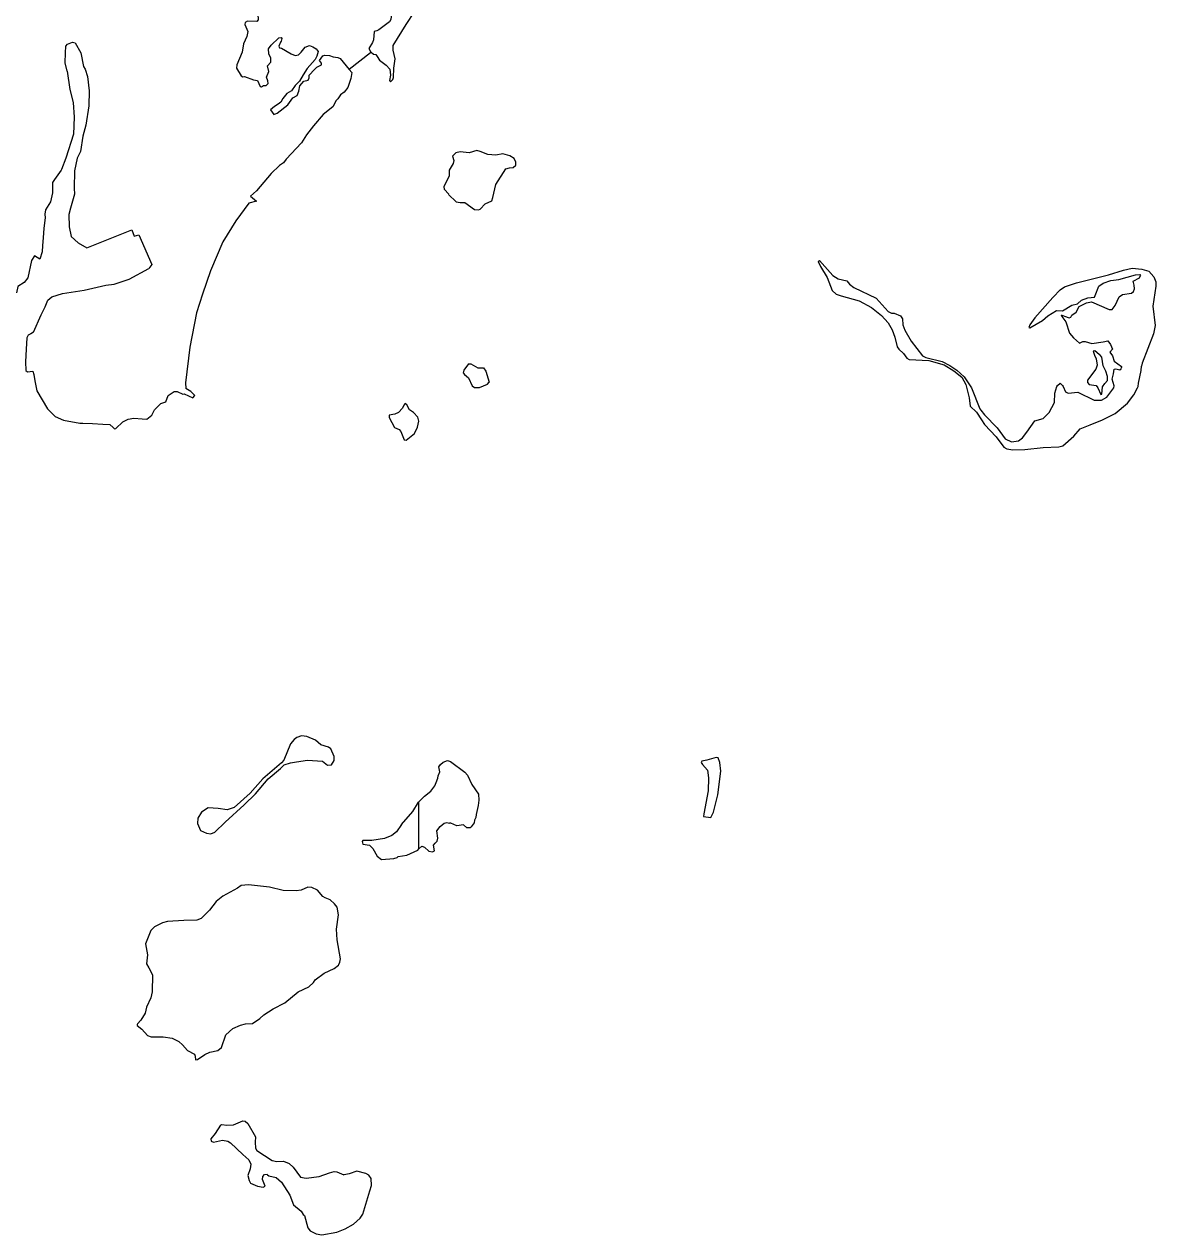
# Model space of a CAD drawing. Extents: x 0 to 2603, y -226 to 830.
# Drawn here: x 76.71 to 84.67, y 473.87 to 482.39 of the extents above; entities that cross this region are included whole.
import ezdxf

# ---------------------------------------------------------------- set-up
doc = ezdxf.new("R2010")
doc.units = 0
doc.layers.add('CT_TSH_Map_Town_Limits', color=7, linetype='Continuous')

msp = doc.modelspace()

# ---------------------------------------------------------------- linework, layer by layer
at = {"layer": 'CT_TSH_Map_Town_Limits'}
for points in [[(79.4893, 483.2285), (79.4749, 483.2094), (79.4613, 483.1078), (79.4139, 482.9793), (79.382, 482.8419), (79.342, 482.6876), (79.3283, 482.5846), (79.3203, 482.5527), (79.2994, 482.5167), (79.2901, 482.4665), (79.2859, 482.4254), (79.2767, 482.4087), (79.2003, 482.3513), (79.1861, 482.3451)], [(78.3368, 482.7575), (78.3213, 482.7434), (78.2736, 482.7399), (78.2645, 482.7284), (78.2628, 482.6846), (78.2793, 482.6421), (78.3541, 482.5075), (78.3643, 482.4868), (78.3591, 482.4753), (78.3487, 482.4625), (78.3509, 482.4225), (78.343, 482.411), (78.2761, 482.4129), (78.2607, 482.4027), (78.258, 482.3885), (78.2782, 482.3394), (78.2727, 482.3047), (78.2491, 482.252), (78.2384, 482.1955)], [(79.3044, 482.0157), (79.3063, 482.0814), (79.3159, 482.147), (79.3021, 482.2076), (79.3012, 482.2424), (79.3924, 482.3885), (79.4525, 482.4793), (79.4616, 482.5), (79.481, 482.5088), (79.516, 482.5407), (79.5379, 482.5444), (79.5535, 482.5558), (79.5569, 482.6563), (79.5634, 482.6781), (79.5697, 482.6802)], [(78.4263, 482.1823), (78.424, 482.2172), (78.4435, 482.2441), (78.4967, 482.2952), (78.5135, 482.2976), (78.5173, 482.2912), (78.5132, 482.2719), (78.5094, 482.2655)], [(79.1861, 482.3451), (79.1679, 482.3388), (79.1623, 482.2808), (79.1558, 482.2616), (79.131, 482.2193), (79.141, 482.1986), (79.1469, 482.1937)], [(77.0075, 482.0611), (76.9939, 482.1205), (76.9956, 482.1899), (76.9986, 482.2376), (77.0103, 482.2516), (77.0451, 482.2643), (77.0644, 482.2603), (77.1051, 482.1904), (77.1236, 482.0936), (77.1352, 482.0742)], [(78.7588, 482.2171), (78.7729, 482.199), (78.7636, 482.1669), (78.7531, 482.1438), (78.6971, 482.0799), (78.6672, 482.0349), (78.6424, 481.9902), (78.6112, 481.9607), (78.5852, 481.9223), (78.5541, 481.9033), (78.5242, 481.8675), (78.5111, 481.8431), (78.4917, 481.8278), (78.4672, 481.8126), (78.4386, 481.7895)], [(78.5094, 482.2655), (78.4962, 482.2359), (78.5025, 482.2256), (78.5167, 482.2216), (78.5834, 482.1824), (78.6117, 482.1719), (78.6349, 482.1756), (78.653, 482.1935), (78.6829, 482.2306)], [(78.6829, 482.2306), (78.7127, 482.2419), (78.737, 482.2315), (78.7588, 482.2171)], [(78.2384, 482.1955), (78.2016, 482.1043), (78.2001, 482.0812)], [(78.2551, 482.0227), (78.3179, 482.0004), (78.3475, 481.995), (78.3653, 481.9524), (78.3741, 481.9498), (78.3884, 481.9599), (78.4077, 481.9598), (78.4221, 481.9751), (78.4196, 481.9918), (78.4095, 482.019), (78.4266, 482.0587), (78.4179, 482.0988), (78.44, 482.1244), (78.4402, 482.1527), (78.4263, 482.1823)], [(78.4628, 481.7559), (78.486, 481.7646), (78.5599, 481.8247), (78.5951, 481.872), (78.6249, 481.8898), (78.6367, 481.9194), (78.6447, 481.9566), (78.6733, 481.9899), (78.7043, 481.9986), (78.7109, 482.0127), (78.711, 482.0333), (78.7486, 482.0717), (78.7642, 482.0896), (78.7966, 482.1061), (78.7966, 482.1177), (78.7826, 482.1358), (78.806, 482.1691), (78.8216, 482.1741), (78.8537, 482.17)], [(78.8537, 482.17), (78.8794, 482.162), (78.9116, 482.1566), (78.9282, 482.1488)], [(78.9282, 482.1488), (78.9916, 482.0734)], [(79.1411, 482.1896), (78.9916, 482.0734)], [(79.1469, 482.1937), (79.1411, 482.1896)], [(79.1469, 482.1937), (79.1629, 482.1805), (79.1783, 482.179), (79.1898, 482.1647), (79.2063, 482.1388), (79.2524, 482.1036), (79.2778, 482.0751), (79.2815, 482.0326), (79.2747, 481.9941), (79.2836, 481.9862), (79.2992, 482.0015), (79.3044, 482.0157)], [(77.0075, 482.0611), (77.0258, 481.9321), (77.0495, 481.8405), (77.0577, 481.7374), (77.053, 481.6178), (76.9975, 481.4495), (76.9673, 481.3687), (76.9646, 481.3635)], [(77.1352, 482.0742), (77.1501, 482.0239), (77.1621, 481.9233), (77.1601, 481.8177), (77.1396, 481.6814), (77.1185, 481.603), (77.1009, 481.495), (77.0785, 481.4488), (77.0585, 481.3601), (77.0576, 481.2378), (77.0585, 481.1966), (77.0319, 481.0964), (77.02, 481.0514), (77.0219, 480.9651), (77.0368, 480.898), (77.0841, 480.8525), (77.147, 480.8173)], [(78.2001, 482.0812), (78.2318, 482.0281), (78.2434, 482.0216), (78.2551, 482.0227)], [(78.9916, 482.0734), (79.0099, 482.0515), (79.0031, 482.0091), (78.982, 481.9462), (78.9573, 481.9142), (78.9314, 481.8938), (78.9117, 481.8656), (78.9014, 481.8553), (78.8767, 481.8106), (78.8092, 481.7556), (78.7403, 481.6764), (78.6922, 481.6123), (78.6569, 481.5561), (78.5479, 481.4409), (78.531, 481.4154), (78.5025, 481.3963), (78.4428, 481.3401), (78.3401, 481.2198), (78.2985, 481.1815)], [(78.4386, 481.7895), (78.4628, 481.7559)], [(79.6907, 481.1924), (79.7443, 481.1404), (79.7726, 481.1376), (79.8061, 481.136), (79.8728, 481.0878), (79.9011, 481.0851), (79.9127, 481.0888), (79.949, 481.1285), (79.9956, 481.1487), (80.0034, 481.1718), (80.0248, 481.2631), (80.0938, 481.3745), (80.1198, 481.3809), (80.1468, 481.3819), (80.1636, 481.3998), (80.165, 481.4204), (80.1524, 481.4475), (80.1217, 481.4657), (80.0728, 481.479), (80.0238, 481.4704), (79.9684, 481.4734), (79.9146, 481.4958), (79.8903, 481.5036), (79.8359, 481.4861), (79.7729, 481.4929), (79.742, 481.4856), (79.7199, 481.4625), (79.7274, 481.4329), (79.7233, 481.411), (79.6946, 481.3636), (79.6944, 481.3237), (79.659, 481.248)], [(76.9646, 481.3635), (76.9176, 481.2994), (76.9047, 481.2764), (76.9044, 481.2493)], [(76.9044, 481.2493), (76.9053, 481.2056), (76.8907, 481.1413)], [(78.2985, 481.1815), (78.3407, 481.1465)], [(79.659, 481.248), (79.6601, 481.2299), (79.6919, 481.1949), (79.6907, 481.1924)], [(76.8907, 481.1413), (76.8554, 481.0849), (76.8514, 481.0554), (76.8537, 481.0282), (76.8429, 480.9574), (76.8385, 480.8893), (76.8355, 480.8339), (76.8313, 480.789), (76.8153, 480.7388)], [(78.3407, 481.1465), (78.2853, 481.1327), (78.1941, 481.0073), (78.104, 480.8612), (78.0162, 480.6558), (77.9608, 480.4927), (77.9185, 480.3617), (77.8702, 480.12), (77.8411, 479.8678), (77.8421, 479.8292)], [(77.147, 480.8173), (77.4622, 480.9436), (77.4785, 480.8997), (77.5122, 480.9096), (77.6045, 480.7003), (77.5824, 480.6735)], [(76.7782, 480.7623), (76.7573, 480.7277), (76.7305, 480.6068), (76.7059, 480.5735), (76.6619, 480.5469), (76.6512, 480.5019)], [(76.8153, 480.7388), (76.7782, 480.7623)], [(76.7701, 480.2253), (76.8251, 480.3459), (76.8526, 480.4024), (76.871, 480.45), (76.9007, 480.4729), (76.9757, 480.4967), (77.1278, 480.5199), (77.2801, 480.5561), (77.3394, 480.5621), (77.4452, 480.5986), (77.5824, 480.6735)], [(82.2906, 480.7218), (82.3009, 480.7295), (82.3955, 480.6233), (82.4327, 480.5999), (82.4931, 480.5866), (82.5122, 480.5621), (82.5418, 480.5399), (82.6983, 480.463), (82.7839, 480.3696), (82.8071, 480.3592), (82.8251, 480.359), (82.8701, 480.3407), (82.8854, 480.3175), (82.8877, 480.2762), (82.9004, 480.2388), (82.9448, 480.1613), (83.0254, 480.0578), (83.0484, 480.0459), (83.1642, 480.0181), (83.218, 479.9909), (83.268, 479.9582)], [(82.2906, 480.7218), (82.3084, 480.6857), (82.3555, 480.6081), (82.3909, 480.5177), (82.4191, 480.4931)], [(83.9942, 480.5227), (84.0239, 480.5431), (84.1091, 480.5721), (84.3336, 480.6273), (84.4406, 480.6614), (84.5, 480.6739), (84.5682, 480.6671), (84.617, 480.6538), (84.6529, 480.615), (84.6667, 480.5788), (84.6666, 480.5479), (84.6463, 480.4064), (84.6635, 480.2711), (84.6502, 480.212), (84.5716, 480.0077), (84.5663, 479.9845)], [(83.908, 480.3391), (83.9688, 480.3761), (84.0099, 480.3745), (84.0759, 480.414), (84.1158, 480.424), (84.1431, 480.4509), (84.1895, 480.466), (84.2347, 480.4709), (84.2412, 480.4825), (84.266, 480.548), (84.2958, 480.5697), (84.35, 480.5886), (84.4067, 480.5946), (84.5229, 480.6286), (84.5538, 480.631), (84.5589, 480.6233)], [(84.0008, 480.3475), (84.0252, 480.3371), (84.0573, 480.3253), (84.0688, 480.3291), (84.0768, 480.3445), (84.1077, 480.3661), (84.1274, 480.4059), (84.179, 480.4314), (84.2151, 480.4376), (84.3384, 480.3839), (84.3603, 480.3851), (84.3811, 480.4134), (84.4086, 480.4736), (84.433, 480.4902), (84.4962, 480.4988), (84.5104, 480.5102), (84.517, 480.5296), (84.5146, 480.5553), (84.5084, 480.5837), (84.551, 480.6078), (84.5589, 480.6233)], [(83.9501, 480.4754), (83.9903, 480.5188), (83.9942, 480.5227)], [(82.4191, 480.4931), (82.4524, 480.48), (82.5798, 480.4457), (82.6657, 480.3987), (82.7362, 480.3417), (82.7848, 480.2912), (82.8114, 480.242), (82.8304, 480.1904), (82.848, 480.1207), (82.8595, 480.1051), (82.8915, 480.0754), (82.9157, 480.0417), (82.9312, 480.0313), (83.0702, 480.0252), (83.1769, 479.9949), (83.2448, 479.9533), (83.3012, 479.9091), (83.3305, 479.8561), (83.3543, 479.762), (83.3617, 479.704), (83.4052, 479.6612), (83.4409, 479.6068)], [(83.8165, 480.3243), (83.9424, 480.4689), (83.9501, 480.4754)], [(83.8165, 480.3243), (83.7801, 480.2756), (83.7736, 480.2576), (83.7813, 480.2549), (83.8691, 480.3059), (83.908, 480.3391)], [(84.0008, 480.3475), (84.0046, 480.3359), (84.034, 480.2971), (84.0591, 480.2184), (84.0873, 480.1847), (84.1296, 480.1483), (84.1541, 480.1585), (84.1695, 480.1597), (84.2159, 480.1452), (84.297, 480.1563), (84.3292, 480.1637), (84.3484, 480.1379), (84.361, 480.1043), (84.3442, 480.0838), (84.3632, 480.0592), (84.3746, 480.0206), (84.4245, 479.9842), (84.4258, 479.9765)], [(76.7701, 480.2253), (76.7532, 480.2127), (76.7325, 480.2025), (76.7233, 480.1845), (76.7202, 480.106), (76.7143, 480.016)], [(84.2681, 480.0676), (84.2373, 480.0936), (84.2257, 480.0898), (84.2346, 480.0627), (84.2472, 480.0368), (84.2546, 479.9917), (84.2441, 479.9635), (84.1871, 479.8865), (84.1869, 479.8699), (84.1971, 479.857), (84.2461, 479.8488), (84.2587, 479.8333), (84.2803, 479.7855), (84.2881, 479.788), (84.2923, 479.8409), (84.3092, 479.8638), (84.3275, 479.8856), (84.3276, 479.9127), (84.315, 479.9502), (84.2972, 479.9876), (84.286, 480.0481), (84.2745, 480.0637), (84.2681, 480.0676)], [(76.7143, 480.016), (76.7176, 479.9541), (76.7291, 479.9449), (76.7666, 479.9497), (76.7728, 479.9278), (76.7802, 479.8827), (76.7938, 479.813), (76.8701, 479.6849), (76.9224, 479.6305), (76.9815, 479.6056), (77.0971, 479.5839), (77.1191, 479.5851)], [(79.8318, 480.0026), (79.7979, 479.9578), (79.7927, 479.9385), (79.803, 479.9269), (79.831, 479.9035), (79.8577, 479.8465), (79.873, 479.8362), (79.9078, 479.8358), (79.9647, 479.8587), (79.975, 479.8713)], [(79.8318, 480.0026), (79.8486, 480.0025), (79.8959, 479.9738), (79.936, 479.9747), (79.9537, 479.9501), (79.9763, 479.8739), (79.975, 479.8713)], [(83.268, 479.9582), (83.3192, 479.9103), (83.3703, 479.8327), (83.4299, 479.6842), (83.4362, 479.6764)], [(84.0154, 479.8413), (84.0319, 479.8052), (84.0499, 479.7947), (84.1182, 479.8021), (84.2338, 479.7472), (84.2839, 479.7456), (84.3215, 479.7672), (84.3709, 479.8326), (84.3734, 479.8467), (84.3596, 479.8931), (84.3689, 479.9304), (84.3729, 479.9639), (84.3846, 479.9676), (84.4142, 479.9598), (84.4232, 479.9674), (84.4258, 479.9765)], [(84.537, 479.8328), (84.5434, 479.8418), (84.5448, 479.8648), (84.5648, 479.9549), (84.5663, 479.9845)], [(77.8303, 479.7907), (77.8931, 479.7631), (77.9049, 479.7785), (77.878, 479.807), (77.8421, 479.8292)], [(83.4362, 479.6764), (83.4605, 479.6441), (83.55, 479.5508), (83.6075, 479.4744), (83.6511, 479.4535), (83.7013, 479.4609), (83.7285, 479.4801), (83.7596, 479.5211), (83.8156, 479.6006), (83.875, 479.6182), (83.9164, 479.6591), (83.953, 479.7297), (83.956, 479.7954), (83.9704, 479.8417), (83.9743, 479.8494)], [(83.9743, 479.8494), (83.995, 479.8647), (84.0104, 479.8504), (84.0154, 479.8413)], [(84.2043, 479.5736), (84.2921, 479.6078), (84.3813, 479.6535), (84.468, 479.725), (84.5134, 479.7827), (84.537, 479.8328)], [(77.1191, 479.5851), (77.186, 479.5821), (77.258, 479.5764), (77.307, 479.5759), (77.3326, 479.5538), (77.3403, 479.5448), (77.3506, 479.546), (77.3986, 479.5932), (77.4361, 479.6135), (77.4773, 479.6197), (77.5365, 479.6152), (77.5675, 479.6125), (77.6024, 479.6405), (77.6233, 479.6777), (77.6662, 479.7224), (77.7023, 479.735), (77.7181, 479.7787), (77.7595, 479.808), (77.7828, 479.8078), (77.8225, 479.7881), (77.8303, 479.7907)], [(79.3936, 479.4639), (79.4505, 479.5125), (79.4716, 479.5561), (79.4823, 479.5984), (79.4748, 479.6256), (79.4454, 479.6593), (79.4377, 479.6645), (79.4159, 479.6775), (79.3982, 479.7138), (79.3853, 479.7228), (79.3762, 479.7113), (79.3671, 479.6895), (79.3397, 479.6588), (79.3139, 479.6474), (79.2727, 479.64), (79.2725, 479.6246), (79.3119, 479.5535), (79.3439, 479.5403), (79.3554, 479.5248), (79.3781, 479.468), (79.3936, 479.4639)], [(83.4409, 479.6068), (83.4613, 479.5758), (83.5444, 479.4877), (83.598, 479.4152), (83.6199, 479.4036), (83.6611, 479.3968), (83.7448, 479.4001), (83.8749, 479.4135), (83.9857, 479.4179), (84.0127, 479.4254), (84.0905, 479.4919), (84.1345, 479.5444)], [(84.1345, 479.5444), (84.1939, 479.5685), (84.2043, 479.5736)], [(78.018, 476.6959), (78.0478, 476.7073), (78.1204, 476.7776), (78.254, 476.8988), (78.332, 476.9768), (78.4216, 477.0816), (78.5097, 477.1556), (78.5357, 477.1799), (78.5784, 477.1949), (78.6209, 477.2011), (78.6995, 477.2133), (78.8038, 477.2061), (78.8384, 477.1787), (78.868, 477.1811), (78.8863, 477.2118), (78.8865, 477.2402), (78.8637, 477.2932), (78.847, 477.3049), (78.7931, 477.3208), (78.756, 477.3533), (78.6945, 477.3795), (78.6571, 477.3849), (78.6235, 477.3736), (78.6041, 477.3583), (78.5781, 477.3277), (78.5321, 477.2146), (78.5152, 477.1942), (78.3856, 477.0832), (78.2946, 476.9822), (78.1818, 476.88), (78.134, 476.8637), (78.0709, 476.8732), (78.0001, 476.8776), (77.9536, 476.8484), (77.9275, 476.8062), (77.9246, 476.7688), (77.9448, 476.7184), (77.9872, 476.7), (78.018, 476.6959)], [(79.6182, 477.1042), (79.6287, 477.1325), (79.6237, 477.166), (79.6343, 477.184), (79.6536, 477.1993)], [(79.6536, 477.1993), (79.6846, 477.2119), (79.7052, 477.2053), (79.805, 477.1298), (79.8255, 477.1091)], [(81.5749, 477.2329), (81.5077, 477.214), (81.4729, 477.2066), (81.4678, 477.1963), (81.478, 477.1833), (81.5125, 477.1432), (81.5198, 477.089), (81.518, 476.9989), (81.4873, 476.8368), (81.4846, 476.8176), (81.5373, 476.8095), (81.5556, 476.8467), (81.5861, 476.9688), (81.6064, 477.1373), (81.6004, 477.198), (81.589, 477.2302), (81.5749, 477.2329)], [(79.6049, 477.0555), (79.6153, 477.0875), (79.6182, 477.1042)], [(79.8255, 477.1091), (79.8559, 477.0418), (79.9016, 476.9733), (79.9039, 476.9334), (79.8984, 476.8948), (79.8851, 476.8304), (79.8823, 476.8099), (79.8732, 476.7919)], [(79.4831, 476.9215), (79.5229, 476.9596), (79.567, 476.9953), (79.5957, 477.0323), (79.6049, 477.0555)], [(79.3605, 476.7612), (79.4397, 476.852), (79.4801, 476.9187), (79.4831, 476.9215)], [(79.4831, 476.5899), (79.4831, 476.9215)], [(79.3605, 476.7612), (79.3239, 476.71), (79.2929, 476.6845), (79.2399, 476.663), (79.1508, 476.6483), (79.0878, 476.6489), (79.0839, 476.641)], [(79.4831, 476.5899), (79.5021, 476.6095), (79.5226, 476.6015), (79.552, 476.5742), (79.5791, 476.5676), (79.5921, 476.5752), (79.5858, 476.6152), (79.5963, 476.6292), (79.6119, 476.6434), (79.6159, 476.6652), (79.6085, 476.7167), (79.632, 476.7474), (79.6605, 476.7705), (79.6786, 476.7754), (79.6966, 476.7714)], [(79.8732, 476.7919), (79.8718, 476.7738), (79.8509, 476.7444), (79.8431, 476.7368), (79.82, 476.7382), (79.7969, 476.7577), (79.7493, 476.7517), (79.7082, 476.77), (79.6966, 476.7714)], [(79.0839, 476.641), (79.0876, 476.623), (79.1352, 476.6162), (79.1581, 476.5916), (79.1887, 476.5385), (79.2194, 476.5151), (79.3057, 476.5208), (79.3302, 476.5297), (79.3355, 476.5348)], [(79.3355, 476.5348), (79.3973, 476.5459), (79.4748, 476.5813), (79.4831, 476.5899)], [(77.9114, 475.1065), (77.9242, 475.1089), (77.9773, 475.1432), (78.0122, 475.1597), (78.0689, 475.1721), (78.0936, 475.1913), (78.124, 475.2825), (78.1733, 475.3258), (78.2262, 475.3486), (78.2624, 475.3586), (78.3113, 475.3608), (78.3643, 475.3951), (78.3904, 475.4232), (78.4577, 475.4652), (78.5403, 475.5057), (78.6324, 475.5836), (78.7088, 475.619), (78.7399, 475.6496), (78.7516, 475.6689), (78.8163, 475.7148), (78.8862, 475.749), (78.9173, 475.7706), (78.9199, 475.7757), (78.9264, 475.7937), (78.9305, 475.8169), (78.9084, 475.9497), (78.9038, 476.0256), (78.9176, 476.1247), (78.9063, 476.1789), (78.8886, 476.2035), (78.8579, 476.232), (78.8219, 476.2453), (78.8065, 476.2544), (78.7682, 476.2985), (78.7297, 476.3169), (78.7014, 476.3196), (78.6536, 476.2994), (78.6188, 476.2945), (78.5274, 476.2966), (78.4322, 476.3192), (78.2844, 476.3371), (78.2327, 476.331), (78.2056, 476.3132), (78.1022, 476.2574), (78.0555, 476.2191), (78.0086, 476.1591), (77.9515, 476.099), (77.9192, 476.0877), (77.8291, 476.0858), (77.7131, 476.0777), (77.6796, 476.0702), (77.6214, 476.0423), (77.5967, 476.0155), (77.5586, 475.9218), (77.5734, 475.8444), (77.5664, 475.7814), (77.5817, 475.7529), (77.6071, 475.7025), (77.6048, 475.584), (77.5955, 475.5416), (77.5666, 475.4762), (77.5572, 475.4338), (77.5273, 475.385), (77.5026, 475.3582), (77.4999, 475.3543), (77.5012, 475.3466), (77.5331, 475.3206), (77.574, 475.2765), (77.5984, 475.2672), (77.6834, 475.268), (77.7464, 475.2584), (77.7927, 475.2349), (77.8182, 475.2115), (77.8539, 475.1713), (77.904, 475.1464), (77.909, 475.1322), (77.9114, 475.1065)], [(78.0868, 474.6452), (78.0501, 474.5877), (78.0177, 474.5505), (78.0214, 474.5337), (78.0368, 474.5271), (78.1, 474.5397), (78.1373, 474.5329), (78.1579, 474.5211)], [(78.0868, 474.6452), (78.0971, 474.6516), (78.1305, 474.6462), (78.1782, 474.6471), (78.2427, 474.6762), (78.2607, 474.6735), (78.28, 474.6579), (78.332, 474.5648), (78.3304, 474.5261), (78.3339, 474.4849), (78.3428, 474.4681), (78.4492, 474.3978), (78.4826, 474.3911), (78.529, 474.392), (78.57, 474.3762), (78.5981, 474.3502), (78.6491, 474.2802), (78.689, 474.2735), (78.7804, 474.2856), (78.8541, 474.3095), (78.8864, 474.3208), (78.9044, 474.3181), (78.9532, 474.2958)], [(78.1579, 474.5211), (78.2435, 474.4406), (78.2857, 474.4029), (78.2995, 474.3719)], [(78.2995, 474.3719), (78.2954, 474.3397), (78.2797, 474.2921), (78.2884, 474.2561), (78.2985, 474.238), (78.346, 474.2157), (78.3872, 474.2102), (78.4013, 474.2178), (78.3811, 474.2631), (78.3838, 474.2849), (78.3955, 474.299), (78.4149, 474.3001), (78.4174, 474.2962)], [(78.4174, 474.2962), (78.4263, 474.2898), (78.4778, 474.2777), (78.5148, 474.2452), (78.5734, 474.1534), (78.5998, 474.0849), (78.6536, 474.0406), (78.6676, 474.0174), (78.6766, 474.0095)], [(78.6766, 474.0095), (78.7016, 473.9232), (78.7169, 473.9024), (78.7606, 473.8814), (78.7991, 473.8747), (78.9062, 473.8932), (78.9631, 473.9172), (79.0212, 473.9488), (79.0692, 473.991), (79.0875, 474.0204), (79.1377, 474.1849), (79.1483, 474.2221), (79.1473, 474.2711), (79.1296, 474.2931), (79.109, 474.3062), (79.0447, 474.3221), (78.9918, 474.3046), (78.957, 474.2971), (78.9532, 474.2958)]]:
    msp.add_lwpolyline(points, dxfattribs=at)

doc.saveas('drawing.dxf')
